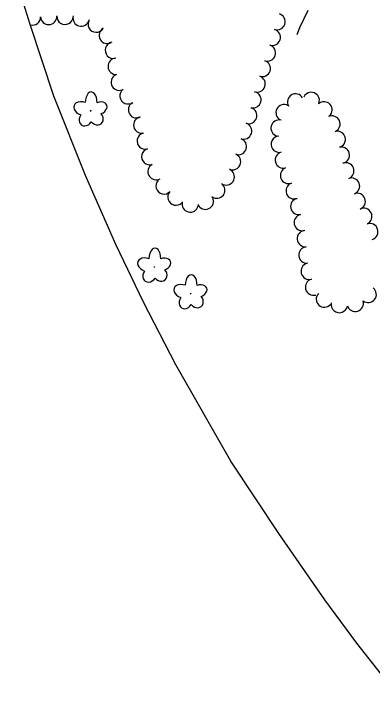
# Model space of a CAD drawing. Extents: x 589250 to 1188077, y 162953 to 363065.
# Drawn here: x 592973.1 to 593132.8, y 164394.3 to 164702.7 of the extents above; entities that cross this region are included whole.
import ezdxf

# ---------------------------------------------------------------- set-up
doc = ezdxf.new("R2010")
doc.units = 0
for name, color, linetype in [('E_LAND_TreeLine_P', 7, 'Continuous'), ('E_LAND_Vegetation', 7, 'Continuous'), ('E_MAP_Limits', 7, 'Continuous'), ('E_WTR_FlowLine', 7, 'Continuous')]:
    doc.layers.add(name, color=color, linetype=linetype)

msp = doc.modelspace()

# ---------------------------------------------------------------- linework, layer by layer
at = {"layer": 'E_LAND_TreeLine_P'}
for centre, radius, start, end in [((592981.36, 164701.32), 3.64, 256.1796, 2.0589), ((592988.63, 164701.58), 3.64, 182.0589, 2.0589), ((592995.9, 164701.62), 3.64, 177.4503, 357.4503), ((593003.1, 164700.84), 3.64, 164.4523, 344.4523), ((593090.41, 164699.21), 3.64, 253.0489, 73.0489), ((593009.8, 164698.18), 3.64, 148.3009, 328.3009), ((593014.74, 164693.15), 3.64, 119.6148, 299.6148), ((593088.28, 164692.25), 3.64, 253.0489, 73.0489), ((593017.48, 164686.5), 3.64, 101.7447, 281.7447), ((593086.14, 164685.3), 3.64, 251.6708, 71.6708), ((593018.72, 164679.34), 3.64, 92.6394, 272.6394), ((593083.85, 164678.39), 3.64, 251.6708, 71.6708), ((593020.12, 164672.28), 3.64, 109.1554, 289.1554), ((593081.56, 164671.48), 3.64, 251.6708, 71.6708), ((593023.97, 164666.18), 3.64, 127.0495, 307.0495), ((593079.67, 164664.45), 3.64, 255.4419, 75.4419), ((593098.7, 164663.46), 3.63, 30.5556, 210.5556), ((593105.67, 164664.17), 3.63, 336.347, 156.347), ((593027.78, 164659.99), 3.64, 120.4022, 300.4022), ((593077.81, 164657.42), 3.64, 251.5414, 71.5414), ((593093.57, 164658.7), 3.63, 62.2178, 242.2178), ((593111.37, 164659.92), 3.63, 312.5569, 132.5569), ((593030.09, 164653.18), 3.64, 102.1921, 282.1921), ((593091.31, 164651.84), 3.63, 75.9401, 255.9401), ((593114.91, 164653.65), 3.63, 294.8057, 114.8057), ((593075.51, 164650.51), 3.64, 251.5414, 71.5414), ((593031.65, 164646.07), 3.64, 106.5022, 286.5022), ((593117.29, 164646.81), 3.63, 284.4965, 104.4965), ((593073.21, 164643.61), 3.64, 251.5414, 71.5414), ((593091.42, 164644.62), 3.63, 93.9216, 273.9216), ((593033.71, 164639.09), 3.64, 106.5022, 286.5022), ((593119.11, 164639.78), 3.63, 284.4965, 104.4965), ((593070.58, 164636.83), 3.64, 247.3968, 67.3968), ((593093.21, 164637.59), 3.63, 105.6186, 285.6186), ((593121.09, 164632.79), 3.63, 290.5722, 110.5722), ((593036.51, 164632.42), 3.64, 119.031, 299.031), ((593067.78, 164630.11), 3.64, 247.3968, 67.3968), ((593095.53, 164630.71), 3.63, 110.4816, 290.4816), ((593040.04, 164626.05), 3.64, 136.8543, 316.8543), ((593063.58, 164624.19), 3.64, 232.9876, 52.9876), ((593098.08, 164623.9), 3.63, 110.4816, 290.4816), ((593123.64, 164625.99), 3.63, 290.5722, 110.5722), ((593045.35, 164621.08), 3.64, 136.8543, 316.8543), ((593058.48, 164619.27), 3.64, 205.2295, 25.2295), ((593126.19, 164619.18), 3.63, 290.5722, 110.5722), ((593051.72, 164618.02), 3.64, 165.7119, 345.7119), ((593100.12, 164616.92), 3.66, 102.2079, 282.2079), ((593129.08, 164612.49), 3.66, 296.1074, 116.1074), ((593101.67, 164609.76), 3.66, 102.2079, 282.2079), ((593131.77, 164605.7), 3.66, 287.8889, 107.8889), ((593103.09, 164602.58), 3.66, 94.9895, 274.9895), ((593103.72, 164595.28), 3.66, 94.9895, 274.9895), ((593104.76, 164588.05), 3.66, 105.2315, 285.2315), ((593106.69, 164580.99), 3.66, 105.2315, 285.2315), ((593131.03, 164577.75), 3.66, 232.0222, 52.0222), ((593111.54, 164575.69), 3.66, 137.267, 317.267), ((593125.29, 164573.77), 3.66, 197.0142, 17.0142), ((593118.2, 164573.24), 3.66, 168.8217, 348.8217)]:
    msp.add_arc(centre, radius, start, end, dxfattribs=at)
at = {"layer": 'E_LAND_Vegetation'}
for centre in [(593007.3, 164659.51), (593035.72, 164589.92), (593051.87, 164578.07)]:
    msp.add_circle(centre, 0.128, dxfattribs=at)
for centre, major_axis, ratio in [((593007.53, 164663.18), (-0.1, -4.75), 0.560249), ((593003.9, 164660.48), (3.97, -1.42), 0.691916), ((593011.12, 164660.71), (-3.39, -1.29), 0.716896), ((593005.28, 164656.17), (1.99, 3.01), 0.782863), ((593009.84, 164656.44), (-2.21, 2.65), 0.832022), ((593035.95, 164593.59), (-0.1, -4.75), 0.560249), ((593032.33, 164590.89), (3.97, -1.42), 0.691916), ((593039.55, 164591.13), (-3.39, -1.29), 0.716896), ((593033.7, 164586.58), (1.99, 3.01), 0.782863), ((593038.27, 164586.86), (-2.21, 2.65), 0.832022), ((593052.1, 164581.75), (-0.1, -4.75), 0.560249), ((593048.48, 164579.04), (3.97, -1.42), 0.691916), ((593055.7, 164579.28), (-3.39, -1.29), 0.716896), ((593049.85, 164574.73), (1.99, 3.01), 0.782863), ((593054.42, 164575.01), (-2.21, 2.65), 0.832022)]:
    msp.add_ellipse(centre, major_axis=major_axis, ratio=ratio, start_param=1.570796, end_param=4.712389, dxfattribs=at)
at = {"layer": 'E_MAP_Limits'}
for p, q in [((592980.43, 164697.97), (592973.1, 164721.42)), ((592990.96, 164666.08), (592980.43, 164697.97)), ((593005.01, 164630.68), (592990.96, 164666.08)), ((593018.57, 164600.01), (593005.01, 164630.68)), ((593030.89, 164574.25), (593018.57, 164600.01)), ((593045.33, 164546.38), (593030.89, 164574.25)), ((593069.79, 164503.42), (593045.33, 164546.38)), ((593091.16, 164471.16), (593069.79, 164503.42)), ((593111.68, 164441.71), (593091.16, 164471.16)), ((593125.97, 164422.34), (593111.68, 164441.71)), ((593148, 164394.27), (593125.97, 164422.34))]:
    msp.add_line(p, q, dxfattribs=at)
at = {"layer": 'E_WTR_FlowLine'}
for p, q in [((593104.08, 164704.3), (593100.49, 164696.48)), ((593100.49, 164696.48), (593099.28, 164693.39))]:
    msp.add_line(p, q, dxfattribs=at)

doc.saveas('drawing.dxf')
